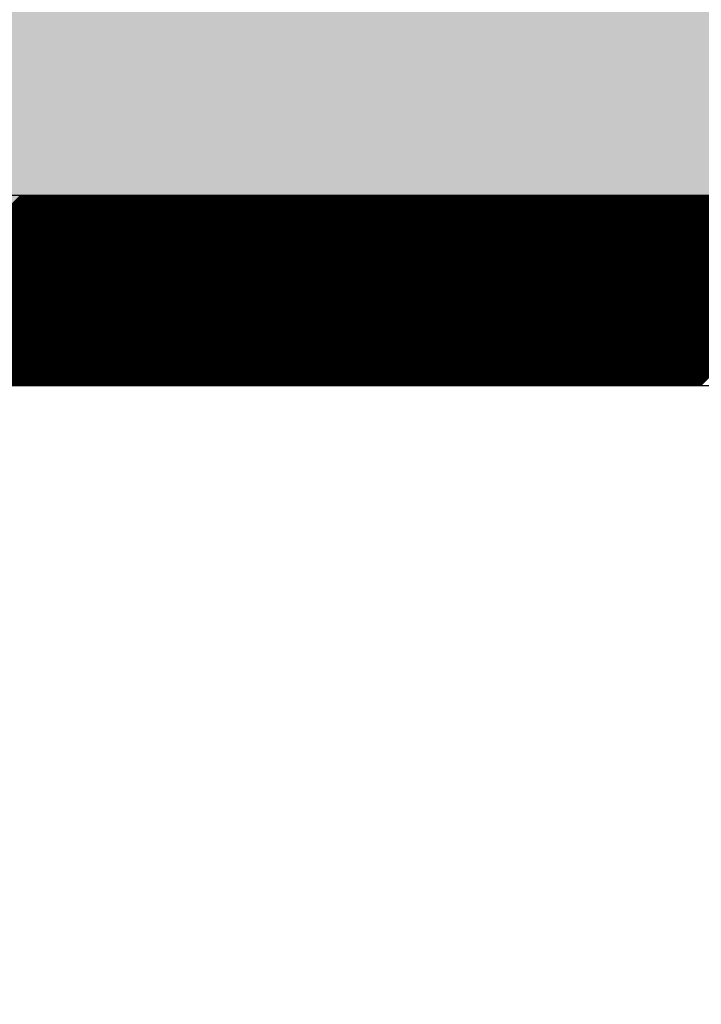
# Model space of a CAD drawing. Extents: x 3940905 to 4145695, y 925352 to 1109797.
# Tile 472 of 656: x 4007390 to 4007480, y 1099017 to 1099146. Entities that reach past the tile are written whole.
import ezdxf

# ---------------------------------------------------------------- set-up
doc = ezdxf.new("R2010")
doc.units = 0
doc.header["$LTSCALE"] = 750
doc.header["$MEASUREMENT"] = 0
doc.layers.get('0').update_dxf_attribs({"linetype": 'CONTINUOUS', "lineweight": 0})
doc.layers.add('CKD Equipments', color=252, linetype='CONTINUOUS', lineweight=0)
doc.layers.add('COLUMN', color=1, linetype='CONTINUOUS', lineweight=9)

# ---------------------------------------------------------------- blocks, each defined once
blk = doc.blocks.new('COLUMN')
at = {"layer": 'COLUMN'}
h = blk.add_hatch(color=1, dxfattribs=at)
h.dxf.hatch_style = 1
h.paths.add_polyline_path([(2683498.96, 965771.06), (2684447.96, 965771.06), (2684447.96, 965331.06), (2683498.96, 965331.06)])
h.paths.add_polyline_path([(2684237.96, 970191.06), (2683498.96, 970191.06), (2683498.96, 969191.06), (2684237.96, 969191.06)])
h.paths.add_polyline_path([(2687442.96, 969266.06), (2687037.96, 969266.06), (2687037.96, 970031.06), (2687442.96, 970031.06)])
h.paths.add_polyline_path([(2687107.96, 972041.45), (2687643.96, 972041.45), (2687643.96, 971756.06), (2687107.96, 971756.06)])
h.paths.add_polyline_path([(2683498.96, 973491.06), (2684407.96, 973491.06), (2684407.96, 973041.06), (2683498.96, 973041.06)])
h.paths.add_polyline_path([(2683648.96, 975761.06), (2683977.96, 975761.06), (2683977.96, 975211.06), (2683648.96, 975211.06)])
h.paths.add_polyline_path([(2686977.96, 975811.06), (2687727.96, 975811.06), (2687727.96, 975476.06), (2686977.96, 975476.06)])
h.paths.add_polyline_path([(2689868.96, 975851.06), (2689027.96, 975851.06), (2689027.96, 975556.06), (2689868.96, 975556.06)])
h.paths.add_polyline_path([(2686977.96, 973346.06), (2687643.96, 973346.06), (2687643.96, 973116.06), (2686977.96, 973116.06)])
h.paths.add_polyline_path([(2683823.96, 977646.06), (2684028.96, 977646.06), (2684028.96, 977211.06), (2683823.96, 977211.06)])
h.paths.add_polyline_path([(2683823.96, 979911.06), (2684103.96, 979911.06), (2684103.96, 980241.06), (2683823.96, 980241.06)])
h.paths.add_polyline_path([(2687803.96, 979891.06), (2688003.96, 979891.06), (2688003.96, 980241.06), (2687803.96, 980241.06)])
h.paths.add_polyline_path([(2691583.96, 979836.06), (2692013.96, 979836.06), (2692013.96, 980241.06), (2691583.96, 980241.06)])
h.paths.add_polyline_path([(2691695.96, 977346.06), (2692013.96, 977346.06), (2692013.96, 976786.06), (2691695.96, 976786.06)])
h.paths.add_polyline_path([(2687442.96, 965841.06), (2686812.96, 965841.06), (2686812.96, 965401.06), (2687442.96, 965401.06)])
h.paths.add_polyline_path([(2687467.96, 963421.06), (2686702.96, 963421.06), (2686702.96, 962976.06), (2687467.96, 962976.06)])
h.paths.add_polyline_path([(2684167.96, 963191.06), (2683398.96, 963191.06), (2683398.96, 962446.06), (2684167.96, 962446.06)])
h.paths.add_polyline_path([(2684447.96, 958916.06), (2683398.96, 958916.06), (2683398.96, 959356.06), (2684447.96, 959356.06)])
h.paths.add_polyline_path([(2684447.96, 957356.06), (2683413.96, 957356.06), (2683413.96, 956916.06), (2684447.96, 956916.06)])
h.paths.add_polyline_path([(2687457.96, 957436.06), (2686707.96, 957436.06), (2686707.96, 956996.06), (2687457.96, 956996.06)])
h.paths.add_polyline_path([(2687452.96, 959516.06), (2686692.96, 959516.06), (2686692.96, 959086.06), (2687452.96, 959086.06)])
h.paths.add_polyline_path([(2683413.96, 953326.06), (2684312.96, 953326.06), (2684312.96, 953776.06), (2683413.96, 953776.06)])
h.paths.add_polyline_path([(2683293.96, 952396.06), (2683767.96, 952396.06), (2683767.96, 951976.06), (2683293.96, 951976.06)])
h.paths.add_polyline_path([(2682463.96, 977841.06), (2681833.96, 977841.06), (2681833.96, 977051.06), (2682463.96, 977051.06)])
at = {"color": 2}
blk.add_lwpolyline([(2682463.96, 977841.06), (2681833.96, 977841.06), (2681833.96, 977051.06), (2682463.96, 977051.06)], close=True, dxfattribs=at)
at = {"layer": 'COLUMN', "color": 1}
blk.add_lwpolyline([(2682463.96, 977841.06), (2681833.96, 977841.06), (2681833.96, 977051.06), (2682463.96, 977051.06)], close=True, dxfattribs=at)

msp = doc.modelspace()

# ---------------------------------------------------------------- linework, layer by layer
at = {"layer": 'CKD Equipments', "lineweight": -2, "ltscale": 0.2}
for p, q in [((4007876.17, 1099123.33), (4007211.17, 1099123.33)), ((4007876.17, 1099123.33), (4007211.17, 1099123.33)), ((4007851.17, 1099098.33), (4007236.17, 1099098.33))]:
    msp.add_line(p, q, dxfattribs=at)
at = {"layer": 'CKD Equipments', "color": 43, "linetype": 'Continuous', "lineweight": -2, "ltscale": 0.2}
for p, q in [((4007365.27, 1099098.33), (4007390.27, 1099123.33)), ((4007365.45, 1099098.33), (4007390.45, 1099123.33)), ((4007365.62, 1099098.33), (4007390.62, 1099123.33)), ((4007365.8, 1099098.33), (4007390.8, 1099123.33)), ((4007365.98, 1099098.33), (4007390.98, 1099123.33)), ((4007366.15, 1099098.33), (4007391.15, 1099123.33)), ((4007366.33, 1099098.33), (4007391.33, 1099123.33)), ((4007366.51, 1099098.33), (4007391.51, 1099123.33)), ((4007366.68, 1099098.33), (4007391.68, 1099123.33)), ((4007366.86, 1099098.33), (4007391.86, 1099123.33)), ((4007367.04, 1099098.33), (4007392.04, 1099123.33)), ((4007367.22, 1099098.33), (4007392.22, 1099123.33)), ((4007367.39, 1099098.33), (4007392.39, 1099123.33)), ((4007367.57, 1099098.33), (4007392.57, 1099123.33)), ((4007367.75, 1099098.33), (4007392.75, 1099123.33)), ((4007367.92, 1099098.33), (4007392.92, 1099123.33)), ((4007368.1, 1099098.33), (4007393.1, 1099123.33)), ((4007368.28, 1099098.33), (4007393.28, 1099123.33)), ((4007368.45, 1099098.33), (4007393.45, 1099123.33)), ((4007368.63, 1099098.33), (4007393.63, 1099123.33)), ((4007368.81, 1099098.33), (4007393.81, 1099123.33)), ((4007368.98, 1099098.33), (4007393.98, 1099123.33)), ((4007369.16, 1099098.33), (4007394.16, 1099123.33)), ((4007369.34, 1099098.33), (4007394.34, 1099123.33)), ((4007369.51, 1099098.33), (4007394.51, 1099123.33)), ((4007369.69, 1099098.33), (4007394.69, 1099123.33)), ((4007369.87, 1099098.33), (4007394.87, 1099123.33)), ((4007370.04, 1099098.33), (4007395.04, 1099123.33)), ((4007370.22, 1099098.33), (4007395.22, 1099123.33)), ((4007370.4, 1099098.33), (4007395.4, 1099123.33)), ((4007370.57, 1099098.33), (4007395.57, 1099123.33)), ((4007370.75, 1099098.33), (4007395.75, 1099123.33)), ((4007370.93, 1099098.33), (4007395.93, 1099123.33)), ((4007371.1, 1099098.33), (4007396.1, 1099123.33)), ((4007371.28, 1099098.33), (4007396.28, 1099123.33)), ((4007371.46, 1099098.33), (4007396.46, 1099123.33)), ((4007371.63, 1099098.33), (4007396.63, 1099123.33)), ((4007371.81, 1099098.33), (4007396.81, 1099123.33)), ((4007371.99, 1099098.33), (4007396.99, 1099123.33)), ((4007372.16, 1099098.33), (4007397.16, 1099123.33)), ((4007372.34, 1099098.33), (4007397.34, 1099123.33)), ((4007372.52, 1099098.33), (4007397.52, 1099123.33)), ((4007372.7, 1099098.33), (4007397.7, 1099123.33)), ((4007372.87, 1099098.33), (4007397.87, 1099123.33)), ((4007373.05, 1099098.33), (4007398.05, 1099123.33)), ((4007373.23, 1099098.33), (4007398.23, 1099123.33)), ((4007373.4, 1099098.33), (4007398.4, 1099123.33)), ((4007373.58, 1099098.33), (4007398.58, 1099123.33)), ((4007373.76, 1099098.33), (4007398.76, 1099123.33)), ((4007373.93, 1099098.33), (4007398.93, 1099123.33)), ((4007374.11, 1099098.33), (4007399.11, 1099123.33)), ((4007374.29, 1099098.33), (4007399.29, 1099123.33)), ((4007374.46, 1099098.33), (4007399.46, 1099123.33)), ((4007374.64, 1099098.33), (4007399.64, 1099123.33)), ((4007374.82, 1099098.33), (4007399.82, 1099123.33)), ((4007374.99, 1099098.33), (4007399.99, 1099123.33)), ((4007375.17, 1099098.33), (4007400.17, 1099123.33)), ((4007375.35, 1099098.33), (4007400.35, 1099123.33)), ((4007375.52, 1099098.33), (4007400.52, 1099123.33)), ((4007375.7, 1099098.33), (4007400.7, 1099123.33)), ((4007375.88, 1099098.33), (4007400.88, 1099123.33)), ((4007376.05, 1099098.33), (4007401.05, 1099123.33)), ((4007376.23, 1099098.33), (4007401.23, 1099123.33)), ((4007376.41, 1099098.33), (4007401.41, 1099123.33)), ((4007376.58, 1099098.33), (4007401.58, 1099123.33)), ((4007376.76, 1099098.33), (4007401.76, 1099123.33)), ((4007376.94, 1099098.33), (4007401.94, 1099123.33)), ((4007377.11, 1099098.33), (4007402.11, 1099123.33)), ((4007377.29, 1099098.33), (4007402.29, 1099123.33)), ((4007377.47, 1099098.33), (4007402.47, 1099123.33)), ((4007377.65, 1099098.33), (4007402.65, 1099123.33)), ((4007377.82, 1099098.33), (4007402.82, 1099123.33)), ((4007378, 1099098.33), (4007403, 1099123.33)), ((4007378.18, 1099098.33), (4007403.18, 1099123.33)), ((4007378.35, 1099098.33), (4007403.35, 1099123.33)), ((4007378.53, 1099098.33), (4007403.53, 1099123.33)), ((4007378.71, 1099098.33), (4007403.71, 1099123.33)), ((4007378.88, 1099098.33), (4007403.88, 1099123.33)), ((4007379.06, 1099098.33), (4007404.06, 1099123.33)), ((4007379.24, 1099098.33), (4007404.24, 1099123.33)), ((4007379.41, 1099098.33), (4007404.41, 1099123.33)), ((4007379.59, 1099098.33), (4007404.59, 1099123.33)), ((4007379.77, 1099098.33), (4007404.77, 1099123.33)), ((4007379.94, 1099098.33), (4007404.94, 1099123.33)), ((4007380.12, 1099098.33), (4007405.12, 1099123.33)), ((4007380.3, 1099098.33), (4007405.3, 1099123.33)), ((4007380.47, 1099098.33), (4007405.47, 1099123.33)), ((4007380.65, 1099098.33), (4007405.65, 1099123.33)), ((4007380.83, 1099098.33), (4007405.83, 1099123.33)), ((4007381, 1099098.33), (4007406, 1099123.33)), ((4007381.18, 1099098.33), (4007406.18, 1099123.33)), ((4007381.36, 1099098.33), (4007406.36, 1099123.33)), ((4007381.53, 1099098.33), (4007406.53, 1099123.33)), ((4007381.71, 1099098.33), (4007406.71, 1099123.33)), ((4007381.89, 1099098.33), (4007406.89, 1099123.33)), ((4007382.06, 1099098.33), (4007407.06, 1099123.33)), ((4007382.24, 1099098.33), (4007407.24, 1099123.33)), ((4007382.42, 1099098.33), (4007407.42, 1099123.33)), ((4007382.59, 1099098.33), (4007407.59, 1099123.33)), ((4007382.77, 1099098.33), (4007407.77, 1099123.33)), ((4007382.95, 1099098.33), (4007407.95, 1099123.33)), ((4007383.13, 1099098.33), (4007408.13, 1099123.33)), ((4007383.3, 1099098.33), (4007408.3, 1099123.33)), ((4007383.48, 1099098.33), (4007408.48, 1099123.33)), ((4007383.66, 1099098.33), (4007408.66, 1099123.33)), ((4007383.83, 1099098.33), (4007408.83, 1099123.33)), ((4007384.01, 1099098.33), (4007409.01, 1099123.33)), ((4007384.19, 1099098.33), (4007409.19, 1099123.33)), ((4007384.36, 1099098.33), (4007409.36, 1099123.33)), ((4007384.54, 1099098.33), (4007409.54, 1099123.33)), ((4007384.72, 1099098.33), (4007409.72, 1099123.33)), ((4007384.89, 1099098.33), (4007409.89, 1099123.33)), ((4007385.07, 1099098.33), (4007410.07, 1099123.33)), ((4007385.25, 1099098.33), (4007410.25, 1099123.33)), ((4007385.42, 1099098.33), (4007410.42, 1099123.33)), ((4007385.6, 1099098.33), (4007410.6, 1099123.33)), ((4007385.78, 1099098.33), (4007410.78, 1099123.33)), ((4007385.95, 1099098.33), (4007410.95, 1099123.33)), ((4007386.13, 1099098.33), (4007411.13, 1099123.33)), ((4007386.31, 1099098.33), (4007411.31, 1099123.33)), ((4007386.48, 1099098.33), (4007411.48, 1099123.33)), ((4007386.66, 1099098.33), (4007411.66, 1099123.33)), ((4007386.84, 1099098.33), (4007411.84, 1099123.33)), ((4007387.01, 1099098.33), (4007412.01, 1099123.33)), ((4007387.19, 1099098.33), (4007412.19, 1099123.33)), ((4007387.37, 1099098.33), (4007412.37, 1099123.33)), ((4007387.54, 1099098.33), (4007412.54, 1099123.33)), ((4007387.72, 1099098.33), (4007412.72, 1099123.33)), ((4007387.9, 1099098.33), (4007412.9, 1099123.33)), ((4007388.07, 1099098.33), (4007413.07, 1099123.33)), ((4007388.25, 1099098.33), (4007413.25, 1099123.33)), ((4007388.43, 1099098.33), (4007413.43, 1099123.33)), ((4007388.61, 1099098.33), (4007413.61, 1099123.33)), ((4007388.78, 1099098.33), (4007413.78, 1099123.33)), ((4007388.96, 1099098.33), (4007413.96, 1099123.33)), ((4007389.14, 1099098.33), (4007414.14, 1099123.33)), ((4007389.31, 1099098.33), (4007414.31, 1099123.33)), ((4007389.49, 1099098.33), (4007414.49, 1099123.33)), ((4007389.67, 1099098.33), (4007414.67, 1099123.33)), ((4007389.84, 1099098.33), (4007414.84, 1099123.33)), ((4007390.02, 1099098.33), (4007415.02, 1099123.33)), ((4007390.2, 1099098.33), (4007415.2, 1099123.33)), ((4007390.37, 1099098.33), (4007415.37, 1099123.33)), ((4007390.55, 1099098.33), (4007415.55, 1099123.33)), ((4007390.73, 1099098.33), (4007415.73, 1099123.33)), ((4007390.9, 1099098.33), (4007415.9, 1099123.33)), ((4007391.08, 1099098.33), (4007416.08, 1099123.33)), ((4007391.26, 1099098.33), (4007416.26, 1099123.33)), ((4007391.43, 1099098.33), (4007416.43, 1099123.33)), ((4007391.61, 1099098.33), (4007416.61, 1099123.33)), ((4007391.79, 1099098.33), (4007416.79, 1099123.33)), ((4007391.96, 1099098.33), (4007416.96, 1099123.33)), ((4007392.14, 1099098.33), (4007417.14, 1099123.33)), ((4007392.32, 1099098.33), (4007417.32, 1099123.33)), ((4007392.49, 1099098.33), (4007417.49, 1099123.33)), ((4007392.67, 1099098.33), (4007417.67, 1099123.33)), ((4007392.85, 1099098.33), (4007417.85, 1099123.33)), ((4007393.02, 1099098.33), (4007418.02, 1099123.33)), ((4007393.2, 1099098.33), (4007418.2, 1099123.33)), ((4007393.38, 1099098.33), (4007418.38, 1099123.33)), ((4007393.55, 1099098.33), (4007418.55, 1099123.33)), ((4007393.73, 1099098.33), (4007418.73, 1099123.33)), ((4007393.91, 1099098.33), (4007418.91, 1099123.33)), ((4007394.09, 1099098.33), (4007419.09, 1099123.33)), ((4007394.26, 1099098.33), (4007419.26, 1099123.33)), ((4007394.44, 1099098.33), (4007419.44, 1099123.33)), ((4007394.62, 1099098.33), (4007419.62, 1099123.33)), ((4007394.79, 1099098.33), (4007419.79, 1099123.33)), ((4007394.97, 1099098.33), (4007419.97, 1099123.33)), ((4007395.15, 1099098.33), (4007420.15, 1099123.33)), ((4007395.32, 1099098.33), (4007420.32, 1099123.33)), ((4007395.5, 1099098.33), (4007420.5, 1099123.33)), ((4007395.68, 1099098.33), (4007420.68, 1099123.33)), ((4007395.85, 1099098.33), (4007420.85, 1099123.33)), ((4007396.03, 1099098.33), (4007421.03, 1099123.33)), ((4007396.21, 1099098.33), (4007421.21, 1099123.33)), ((4007396.38, 1099098.33), (4007421.38, 1099123.33)), ((4007396.56, 1099098.33), (4007421.56, 1099123.33)), ((4007396.74, 1099098.33), (4007421.74, 1099123.33)), ((4007396.91, 1099098.33), (4007421.91, 1099123.33)), ((4007397.09, 1099098.33), (4007422.09, 1099123.33)), ((4007397.27, 1099098.33), (4007422.27, 1099123.33)), ((4007397.44, 1099098.33), (4007422.44, 1099123.33)), ((4007397.62, 1099098.33), (4007422.62, 1099123.33)), ((4007397.8, 1099098.33), (4007422.8, 1099123.33)), ((4007397.97, 1099098.33), (4007422.97, 1099123.33)), ((4007398.15, 1099098.33), (4007423.15, 1099123.33)), ((4007398.33, 1099098.33), (4007423.33, 1099123.33)), ((4007398.5, 1099098.33), (4007423.5, 1099123.33)), ((4007398.68, 1099098.33), (4007423.68, 1099123.33)), ((4007398.86, 1099098.33), (4007423.86, 1099123.33)), ((4007399.04, 1099098.33), (4007424.04, 1099123.33)), ((4007399.21, 1099098.33), (4007424.21, 1099123.33)), ((4007399.39, 1099098.33), (4007424.39, 1099123.33)), ((4007399.57, 1099098.33), (4007424.57, 1099123.33)), ((4007399.74, 1099098.33), (4007424.74, 1099123.33)), ((4007399.92, 1099098.33), (4007424.92, 1099123.33)), ((4007400.1, 1099098.33), (4007425.1, 1099123.33)), ((4007400.27, 1099098.33), (4007425.27, 1099123.33)), ((4007400.45, 1099098.33), (4007425.45, 1099123.33)), ((4007400.63, 1099098.33), (4007425.63, 1099123.33)), ((4007400.8, 1099098.33), (4007425.8, 1099123.33)), ((4007400.98, 1099098.33), (4007425.98, 1099123.33)), ((4007401.16, 1099098.33), (4007426.16, 1099123.33)), ((4007401.33, 1099098.33), (4007426.33, 1099123.33)), ((4007401.51, 1099098.33), (4007426.51, 1099123.33)), ((4007401.69, 1099098.33), (4007426.69, 1099123.33)), ((4007401.86, 1099098.33), (4007426.86, 1099123.33)), ((4007402.04, 1099098.33), (4007427.04, 1099123.33)), ((4007402.22, 1099098.33), (4007427.22, 1099123.33)), ((4007402.39, 1099098.33), (4007427.39, 1099123.33)), ((4007402.57, 1099098.33), (4007427.57, 1099123.33)), ((4007402.75, 1099098.33), (4007427.75, 1099123.33)), ((4007402.92, 1099098.33), (4007427.92, 1099123.33)), ((4007403.1, 1099098.33), (4007428.1, 1099123.33)), ((4007403.28, 1099098.33), (4007428.28, 1099123.33)), ((4007403.45, 1099098.33), (4007428.45, 1099123.33)), ((4007403.63, 1099098.33), (4007428.63, 1099123.33)), ((4007403.81, 1099098.33), (4007428.81, 1099123.33)), ((4007403.98, 1099098.33), (4007428.98, 1099123.33)), ((4007404.16, 1099098.33), (4007429.16, 1099123.33)), ((4007404.34, 1099098.33), (4007429.34, 1099123.33)), ((4007404.52, 1099098.33), (4007429.52, 1099123.33)), ((4007404.69, 1099098.33), (4007429.69, 1099123.33)), ((4007404.87, 1099098.33), (4007429.87, 1099123.33)), ((4007405.05, 1099098.33), (4007430.05, 1099123.33)), ((4007405.22, 1099098.33), (4007430.22, 1099123.33)), ((4007405.4, 1099098.33), (4007430.4, 1099123.33)), ((4007405.58, 1099098.33), (4007430.58, 1099123.33)), ((4007405.75, 1099098.33), (4007430.75, 1099123.33)), ((4007405.93, 1099098.33), (4007430.93, 1099123.33)), ((4007406.11, 1099098.33), (4007431.11, 1099123.33)), ((4007406.28, 1099098.33), (4007431.28, 1099123.33)), ((4007406.46, 1099098.33), (4007431.46, 1099123.33)), ((4007406.64, 1099098.33), (4007431.64, 1099123.33)), ((4007406.81, 1099098.33), (4007431.81, 1099123.33)), ((4007406.99, 1099098.33), (4007431.99, 1099123.33)), ((4007407.17, 1099098.33), (4007432.17, 1099123.33)), ((4007407.34, 1099098.33), (4007432.34, 1099123.33)), ((4007407.52, 1099098.33), (4007432.52, 1099123.33)), ((4007407.7, 1099098.33), (4007432.7, 1099123.33)), ((4007407.87, 1099098.33), (4007432.87, 1099123.33)), ((4007408.05, 1099098.33), (4007433.05, 1099123.33)), ((4007408.23, 1099098.33), (4007433.23, 1099123.33)), ((4007408.4, 1099098.33), (4007433.4, 1099123.33)), ((4007408.58, 1099098.33), (4007433.58, 1099123.33)), ((4007408.76, 1099098.33), (4007433.76, 1099123.33)), ((4007408.93, 1099098.33), (4007433.93, 1099123.33)), ((4007409.11, 1099098.33), (4007434.11, 1099123.33)), ((4007409.29, 1099098.33), (4007434.29, 1099123.33)), ((4007409.46, 1099098.33), (4007434.46, 1099123.33)), ((4007409.64, 1099098.33), (4007434.64, 1099123.33)), ((4007409.82, 1099098.33), (4007434.82, 1099123.33)), ((4007410, 1099098.33), (4007435, 1099123.33)), ((4007410.17, 1099098.33), (4007435.17, 1099123.33)), ((4007410.35, 1099098.33), (4007435.35, 1099123.33)), ((4007410.53, 1099098.33), (4007435.53, 1099123.33)), ((4007410.7, 1099098.33), (4007435.7, 1099123.33)), ((4007410.88, 1099098.33), (4007435.88, 1099123.33)), ((4007411.06, 1099098.33), (4007436.06, 1099123.33)), ((4007411.23, 1099098.33), (4007436.23, 1099123.33)), ((4007411.41, 1099098.33), (4007436.41, 1099123.33)), ((4007411.59, 1099098.33), (4007436.59, 1099123.33)), ((4007411.76, 1099098.33), (4007436.76, 1099123.33)), ((4007411.94, 1099098.33), (4007436.94, 1099123.33)), ((4007412.12, 1099098.33), (4007437.12, 1099123.33)), ((4007412.29, 1099098.33), (4007437.29, 1099123.33)), ((4007412.47, 1099098.33), (4007437.47, 1099123.33)), ((4007412.65, 1099098.33), (4007437.65, 1099123.33)), ((4007412.82, 1099098.33), (4007437.82, 1099123.33)), ((4007413, 1099098.33), (4007438, 1099123.33)), ((4007413.18, 1099098.33), (4007438.18, 1099123.33)), ((4007413.35, 1099098.33), (4007438.35, 1099123.33)), ((4007413.53, 1099098.33), (4007438.53, 1099123.33)), ((4007413.71, 1099098.33), (4007438.71, 1099123.33)), ((4007413.88, 1099098.33), (4007438.88, 1099123.33)), ((4007414.06, 1099098.33), (4007439.06, 1099123.33)), ((4007414.24, 1099098.33), (4007439.24, 1099123.33)), ((4007414.41, 1099098.33), (4007439.41, 1099123.33)), ((4007414.59, 1099098.33), (4007439.59, 1099123.33)), ((4007414.77, 1099098.33), (4007439.77, 1099123.33)), ((4007414.94, 1099098.33), (4007439.94, 1099123.33)), ((4007415.12, 1099098.33), (4007440.12, 1099123.33)), ((4007415.3, 1099098.33), (4007440.3, 1099123.33)), ((4007415.48, 1099098.33), (4007440.48, 1099123.33)), ((4007415.65, 1099098.33), (4007440.65, 1099123.33)), ((4007415.83, 1099098.33), (4007440.83, 1099123.33)), ((4007416.01, 1099098.33), (4007441.01, 1099123.33)), ((4007416.18, 1099098.33), (4007441.18, 1099123.33)), ((4007416.36, 1099098.33), (4007441.36, 1099123.33)), ((4007416.54, 1099098.33), (4007441.54, 1099123.33)), ((4007416.71, 1099098.33), (4007441.71, 1099123.33)), ((4007416.89, 1099098.33), (4007441.89, 1099123.33)), ((4007417.07, 1099098.33), (4007442.07, 1099123.33)), ((4007417.24, 1099098.33), (4007442.24, 1099123.33)), ((4007417.42, 1099098.33), (4007442.42, 1099123.33)), ((4007417.6, 1099098.33), (4007442.6, 1099123.33)), ((4007417.77, 1099098.33), (4007442.77, 1099123.33)), ((4007417.95, 1099098.33), (4007442.95, 1099123.33)), ((4007418.13, 1099098.33), (4007443.13, 1099123.33)), ((4007418.3, 1099098.33), (4007443.3, 1099123.33)), ((4007418.48, 1099098.33), (4007443.48, 1099123.33)), ((4007418.66, 1099098.33), (4007443.66, 1099123.33)), ((4007418.83, 1099098.33), (4007443.83, 1099123.33)), ((4007419.01, 1099098.33), (4007444.01, 1099123.33)), ((4007419.19, 1099098.33), (4007444.19, 1099123.33)), ((4007419.36, 1099098.33), (4007444.36, 1099123.33)), ((4007419.54, 1099098.33), (4007444.54, 1099123.33)), ((4007419.72, 1099098.33), (4007444.72, 1099123.33)), ((4007419.89, 1099098.33), (4007444.89, 1099123.33)), ((4007420.07, 1099098.33), (4007445.07, 1099123.33)), ((4007420.25, 1099098.33), (4007445.25, 1099123.33)), ((4007420.42, 1099098.33), (4007445.42, 1099123.33)), ((4007420.6, 1099098.33), (4007445.6, 1099123.33)), ((4007420.78, 1099098.33), (4007445.78, 1099123.33)), ((4007420.96, 1099098.33), (4007445.96, 1099123.33)), ((4007421.13, 1099098.33), (4007446.13, 1099123.33)), ((4007421.31, 1099098.33), (4007446.31, 1099123.33)), ((4007421.49, 1099098.33), (4007446.49, 1099123.33)), ((4007421.66, 1099098.33), (4007446.66, 1099123.33)), ((4007421.84, 1099098.33), (4007446.84, 1099123.33)), ((4007422.02, 1099098.33), (4007447.02, 1099123.33)), ((4007422.19, 1099098.33), (4007447.19, 1099123.33)), ((4007422.37, 1099098.33), (4007447.37, 1099123.33)), ((4007422.55, 1099098.33), (4007447.55, 1099123.33)), ((4007422.72, 1099098.33), (4007447.72, 1099123.33)), ((4007422.9, 1099098.33), (4007447.9, 1099123.33)), ((4007423.08, 1099098.33), (4007448.08, 1099123.33)), ((4007423.25, 1099098.33), (4007448.25, 1099123.33)), ((4007423.43, 1099098.33), (4007448.43, 1099123.33)), ((4007423.61, 1099098.33), (4007448.61, 1099123.33)), ((4007423.78, 1099098.33), (4007448.78, 1099123.33)), ((4007423.96, 1099098.33), (4007448.96, 1099123.33)), ((4007424.14, 1099098.33), (4007449.14, 1099123.33)), ((4007424.31, 1099098.33), (4007449.31, 1099123.33)), ((4007424.49, 1099098.33), (4007449.49, 1099123.33)), ((4007424.67, 1099098.33), (4007449.67, 1099123.33)), ((4007424.84, 1099098.33), (4007449.84, 1099123.33)), ((4007425.02, 1099098.33), (4007450.02, 1099123.33)), ((4007425.2, 1099098.33), (4007450.2, 1099123.33)), ((4007425.37, 1099098.33), (4007450.37, 1099123.33)), ((4007425.55, 1099098.33), (4007450.55, 1099123.33)), ((4007425.73, 1099098.33), (4007450.73, 1099123.33)), ((4007425.91, 1099098.33), (4007450.91, 1099123.33)), ((4007426.08, 1099098.33), (4007451.08, 1099123.33)), ((4007426.26, 1099098.33), (4007451.26, 1099123.33)), ((4007426.44, 1099098.33), (4007451.44, 1099123.33)), ((4007426.61, 1099098.33), (4007451.61, 1099123.33)), ((4007426.79, 1099098.33), (4007451.79, 1099123.33)), ((4007426.97, 1099098.33), (4007451.97, 1099123.33)), ((4007427.14, 1099098.33), (4007452.14, 1099123.33)), ((4007427.32, 1099098.33), (4007452.32, 1099123.33)), ((4007427.5, 1099098.33), (4007452.5, 1099123.33)), ((4007427.67, 1099098.33), (4007452.67, 1099123.33)), ((4007427.85, 1099098.33), (4007452.85, 1099123.33)), ((4007428.03, 1099098.33), (4007453.03, 1099123.33)), ((4007428.2, 1099098.33), (4007453.2, 1099123.33)), ((4007428.38, 1099098.33), (4007453.38, 1099123.33)), ((4007428.56, 1099098.33), (4007453.56, 1099123.33)), ((4007428.73, 1099098.33), (4007453.73, 1099123.33)), ((4007428.91, 1099098.33), (4007453.91, 1099123.33)), ((4007429.09, 1099098.33), (4007454.09, 1099123.33)), ((4007429.26, 1099098.33), (4007454.26, 1099123.33)), ((4007429.44, 1099098.33), (4007454.44, 1099123.33)), ((4007429.62, 1099098.33), (4007454.62, 1099123.33)), ((4007429.79, 1099098.33), (4007454.79, 1099123.33)), ((4007429.97, 1099098.33), (4007454.97, 1099123.33)), ((4007430.15, 1099098.33), (4007455.15, 1099123.33)), ((4007430.32, 1099098.33), (4007455.32, 1099123.33)), ((4007430.5, 1099098.33), (4007455.5, 1099123.33)), ((4007430.68, 1099098.33), (4007455.68, 1099123.33)), ((4007430.85, 1099098.33), (4007455.85, 1099123.33)), ((4007431.03, 1099098.33), (4007456.03, 1099123.33)), ((4007431.21, 1099098.33), (4007456.21, 1099123.33)), ((4007431.39, 1099098.33), (4007456.39, 1099123.33)), ((4007431.56, 1099098.33), (4007456.56, 1099123.33)), ((4007431.74, 1099098.33), (4007456.74, 1099123.33)), ((4007431.92, 1099098.33), (4007456.92, 1099123.33)), ((4007432.09, 1099098.33), (4007457.09, 1099123.33)), ((4007432.27, 1099098.33), (4007457.27, 1099123.33)), ((4007432.45, 1099098.33), (4007457.45, 1099123.33)), ((4007432.62, 1099098.33), (4007457.62, 1099123.33)), ((4007432.8, 1099098.33), (4007457.8, 1099123.33)), ((4007432.98, 1099098.33), (4007457.98, 1099123.33)), ((4007433.15, 1099098.33), (4007458.15, 1099123.33)), ((4007433.33, 1099098.33), (4007458.33, 1099123.33)), ((4007433.51, 1099098.33), (4007458.51, 1099123.33)), ((4007433.68, 1099098.33), (4007458.68, 1099123.33)), ((4007433.86, 1099098.33), (4007458.86, 1099123.33)), ((4007434.04, 1099098.33), (4007459.04, 1099123.33)), ((4007434.21, 1099098.33), (4007459.21, 1099123.33)), ((4007434.39, 1099098.33), (4007459.39, 1099123.33)), ((4007434.57, 1099098.33), (4007459.57, 1099123.33)), ((4007434.74, 1099098.33), (4007459.74, 1099123.33)), ((4007434.92, 1099098.33), (4007459.92, 1099123.33)), ((4007435.1, 1099098.33), (4007460.1, 1099123.33)), ((4007435.27, 1099098.33), (4007460.27, 1099123.33)), ((4007435.45, 1099098.33), (4007460.45, 1099123.33)), ((4007435.63, 1099098.33), (4007460.63, 1099123.33)), ((4007435.8, 1099098.33), (4007460.8, 1099123.33)), ((4007435.98, 1099098.33), (4007460.98, 1099123.33)), ((4007436.16, 1099098.33), (4007461.16, 1099123.33)), ((4007436.33, 1099098.33), (4007461.33, 1099123.33)), ((4007436.51, 1099098.33), (4007461.51, 1099123.33)), ((4007436.69, 1099098.33), (4007461.69, 1099123.33)), ((4007436.87, 1099098.33), (4007461.87, 1099123.33)), ((4007437.04, 1099098.33), (4007462.04, 1099123.33)), ((4007437.22, 1099098.33), (4007462.22, 1099123.33)), ((4007437.4, 1099098.33), (4007462.4, 1099123.33)), ((4007437.57, 1099098.33), (4007462.57, 1099123.33)), ((4007437.75, 1099098.33), (4007462.75, 1099123.33)), ((4007437.93, 1099098.33), (4007462.93, 1099123.33)), ((4007438.1, 1099098.33), (4007463.1, 1099123.33)), ((4007438.28, 1099098.33), (4007463.28, 1099123.33)), ((4007438.46, 1099098.33), (4007463.46, 1099123.33)), ((4007438.63, 1099098.33), (4007463.63, 1099123.33)), ((4007438.81, 1099098.33), (4007463.81, 1099123.33)), ((4007438.99, 1099098.33), (4007463.99, 1099123.33)), ((4007439.16, 1099098.33), (4007464.16, 1099123.33)), ((4007439.34, 1099098.33), (4007464.34, 1099123.33)), ((4007439.52, 1099098.33), (4007464.52, 1099123.33)), ((4007439.69, 1099098.33), (4007464.69, 1099123.33)), ((4007439.87, 1099098.33), (4007464.87, 1099123.33)), ((4007440.05, 1099098.33), (4007465.05, 1099123.33)), ((4007440.22, 1099098.33), (4007465.22, 1099123.33)), ((4007440.4, 1099098.33), (4007465.4, 1099123.33)), ((4007440.58, 1099098.33), (4007465.58, 1099123.33)), ((4007440.75, 1099098.33), (4007465.75, 1099123.33)), ((4007440.93, 1099098.33), (4007465.93, 1099123.33)), ((4007441.11, 1099098.33), (4007466.11, 1099123.33)), ((4007441.28, 1099098.33), (4007466.28, 1099123.33)), ((4007441.46, 1099098.33), (4007466.46, 1099123.33)), ((4007441.64, 1099098.33), (4007466.64, 1099123.33)), ((4007441.81, 1099098.33), (4007466.81, 1099123.33)), ((4007441.99, 1099098.33), (4007466.99, 1099123.33)), ((4007442.17, 1099098.33), (4007467.17, 1099123.33)), ((4007442.35, 1099098.33), (4007467.35, 1099123.33)), ((4007442.52, 1099098.33), (4007467.52, 1099123.33)), ((4007442.7, 1099098.33), (4007467.7, 1099123.33)), ((4007442.88, 1099098.33), (4007467.88, 1099123.33)), ((4007443.05, 1099098.33), (4007468.05, 1099123.33)), ((4007443.23, 1099098.33), (4007468.23, 1099123.33)), ((4007443.41, 1099098.33), (4007468.41, 1099123.33)), ((4007443.58, 1099098.33), (4007468.58, 1099123.33)), ((4007443.76, 1099098.33), (4007468.76, 1099123.33)), ((4007443.94, 1099098.33), (4007468.94, 1099123.33)), ((4007444.11, 1099098.33), (4007469.11, 1099123.33)), ((4007444.29, 1099098.33), (4007469.29, 1099123.33)), ((4007444.47, 1099098.33), (4007469.47, 1099123.33)), ((4007444.64, 1099098.33), (4007469.64, 1099123.33)), ((4007444.82, 1099098.33), (4007469.82, 1099123.33)), ((4007445, 1099098.33), (4007470, 1099123.33)), ((4007445.17, 1099098.33), (4007470.17, 1099123.33)), ((4007445.35, 1099098.33), (4007470.35, 1099123.33)), ((4007445.53, 1099098.33), (4007470.53, 1099123.33)), ((4007445.7, 1099098.33), (4007470.7, 1099123.33)), ((4007445.88, 1099098.33), (4007470.88, 1099123.33)), ((4007446.06, 1099098.33), (4007471.06, 1099123.33)), ((4007446.23, 1099098.33), (4007471.23, 1099123.33)), ((4007446.41, 1099098.33), (4007471.41, 1099123.33)), ((4007446.59, 1099098.33), (4007471.59, 1099123.33)), ((4007446.76, 1099098.33), (4007471.76, 1099123.33)), ((4007446.94, 1099098.33), (4007471.94, 1099123.33)), ((4007447.12, 1099098.33), (4007472.12, 1099123.33)), ((4007447.3, 1099098.33), (4007472.3, 1099123.33)), ((4007447.47, 1099098.33), (4007472.47, 1099123.33)), ((4007447.65, 1099098.33), (4007472.65, 1099123.33)), ((4007447.83, 1099098.33), (4007472.83, 1099123.33)), ((4007448, 1099098.33), (4007473, 1099123.33)), ((4007448.18, 1099098.33), (4007473.18, 1099123.33)), ((4007448.36, 1099098.33), (4007473.36, 1099123.33)), ((4007448.53, 1099098.33), (4007473.53, 1099123.33)), ((4007448.71, 1099098.33), (4007473.71, 1099123.33)), ((4007448.89, 1099098.33), (4007473.89, 1099123.33)), ((4007449.06, 1099098.33), (4007474.06, 1099123.33)), ((4007449.24, 1099098.33), (4007474.24, 1099123.33)), ((4007449.42, 1099098.33), (4007474.42, 1099123.33)), ((4007449.59, 1099098.33), (4007474.59, 1099123.33)), ((4007449.77, 1099098.33), (4007474.77, 1099123.33)), ((4007449.95, 1099098.33), (4007474.95, 1099123.33)), ((4007450.12, 1099098.33), (4007475.12, 1099123.33)), ((4007450.3, 1099098.33), (4007475.3, 1099123.33)), ((4007450.48, 1099098.33), (4007475.48, 1099123.33)), ((4007450.65, 1099098.33), (4007475.65, 1099123.33)), ((4007450.83, 1099098.33), (4007475.83, 1099123.33)), ((4007451.01, 1099098.33), (4007476.01, 1099123.33)), ((4007451.18, 1099098.33), (4007476.18, 1099123.33)), ((4007451.36, 1099098.33), (4007476.36, 1099123.33)), ((4007451.54, 1099098.33), (4007476.54, 1099123.33)), ((4007451.71, 1099098.33), (4007476.71, 1099123.33)), ((4007451.89, 1099098.33), (4007476.89, 1099123.33)), ((4007452.07, 1099098.33), (4007477.07, 1099123.33)), ((4007452.24, 1099098.33), (4007477.24, 1099123.33)), ((4007452.42, 1099098.33), (4007477.42, 1099123.33)), ((4007452.6, 1099098.33), (4007477.6, 1099123.33)), ((4007452.78, 1099098.33), (4007477.78, 1099123.33)), ((4007452.95, 1099098.33), (4007477.95, 1099123.33)), ((4007453.13, 1099098.33), (4007478.13, 1099123.33)), ((4007453.31, 1099098.33), (4007478.31, 1099123.33)), ((4007453.48, 1099098.33), (4007478.48, 1099123.33)), ((4007453.66, 1099098.33), (4007478.66, 1099123.33)), ((4007453.84, 1099098.33), (4007478.84, 1099123.33)), ((4007454.01, 1099098.33), (4007479.01, 1099123.33)), ((4007454.19, 1099098.33), (4007479.19, 1099123.33)), ((4007454.37, 1099098.33), (4007479.37, 1099123.33)), ((4007454.54, 1099098.33), (4007479.54, 1099123.33)), ((4007454.72, 1099098.33), (4007479.72, 1099123.33)), ((4007454.9, 1099098.33), (4007479.9, 1099123.33)), ((4007455.07, 1099098.33), (4007480.07, 1099123.33)), ((4007455.25, 1099098.33), (4007480.25, 1099123.33)), ((4007455.43, 1099098.33), (4007480.43, 1099123.33)), ((4007455.6, 1099098.33), (4007480.6, 1099123.33)), ((4007455.78, 1099098.33), (4007480.78, 1099123.33)), ((4007455.96, 1099098.33), (4007480.96, 1099123.33)), ((4007456.13, 1099098.33), (4007481.13, 1099123.33)), ((4007456.31, 1099098.33), (4007481.31, 1099123.33)), ((4007456.49, 1099098.33), (4007481.49, 1099123.33)), ((4007456.66, 1099098.33), (4007481.66, 1099123.33)), ((4007456.84, 1099098.33), (4007481.84, 1099123.33)), ((4007457.02, 1099098.33), (4007482.02, 1099123.33)), ((4007457.19, 1099098.33), (4007482.19, 1099123.33)), ((4007457.37, 1099098.33), (4007482.37, 1099123.33)), ((4007457.55, 1099098.33), (4007482.55, 1099123.33)), ((4007457.72, 1099098.33), (4007482.72, 1099123.33)), ((4007457.9, 1099098.33), (4007482.9, 1099123.33)), ((4007458.08, 1099098.33), (4007483.08, 1099123.33)), ((4007458.26, 1099098.33), (4007483.26, 1099123.33)), ((4007458.43, 1099098.33), (4007483.43, 1099123.33)), ((4007458.61, 1099098.33), (4007483.61, 1099123.33)), ((4007458.79, 1099098.33), (4007483.79, 1099123.33)), ((4007458.96, 1099098.33), (4007483.96, 1099123.33)), ((4007459.14, 1099098.33), (4007484.14, 1099123.33)), ((4007459.32, 1099098.33), (4007484.32, 1099123.33)), ((4007459.49, 1099098.33), (4007484.49, 1099123.33)), ((4007459.67, 1099098.33), (4007484.67, 1099123.33)), ((4007459.85, 1099098.33), (4007484.85, 1099123.33)), ((4007460.02, 1099098.33), (4007485.02, 1099123.33)), ((4007460.2, 1099098.33), (4007485.2, 1099123.33)), ((4007460.38, 1099098.33), (4007485.38, 1099123.33)), ((4007460.55, 1099098.33), (4007485.55, 1099123.33)), ((4007460.73, 1099098.33), (4007485.73, 1099123.33)), ((4007460.91, 1099098.33), (4007485.91, 1099123.33)), ((4007461.08, 1099098.33), (4007486.08, 1099123.33)), ((4007461.26, 1099098.33), (4007486.26, 1099123.33)), ((4007461.44, 1099098.33), (4007486.44, 1099123.33)), ((4007461.61, 1099098.33), (4007486.61, 1099123.33)), ((4007461.79, 1099098.33), (4007486.79, 1099123.33)), ((4007461.97, 1099098.33), (4007486.97, 1099123.33)), ((4007462.14, 1099098.33), (4007487.14, 1099123.33)), ((4007462.32, 1099098.33), (4007487.32, 1099123.33)), ((4007462.5, 1099098.33), (4007487.5, 1099123.33)), ((4007462.67, 1099098.33), (4007487.67, 1099123.33)), ((4007462.85, 1099098.33), (4007487.85, 1099123.33)), ((4007463.03, 1099098.33), (4007488.03, 1099123.33)), ((4007463.2, 1099098.33), (4007488.2, 1099123.33)), ((4007463.38, 1099098.33), (4007488.38, 1099123.33)), ((4007463.56, 1099098.33), (4007488.56, 1099123.33)), ((4007463.74, 1099098.33), (4007488.74, 1099123.33)), ((4007463.91, 1099098.33), (4007488.91, 1099123.33)), ((4007464.09, 1099098.33), (4007489.09, 1099123.33)), ((4007464.27, 1099098.33), (4007489.27, 1099123.33)), ((4007464.44, 1099098.33), (4007489.44, 1099123.33)), ((4007464.62, 1099098.33), (4007489.62, 1099123.33)), ((4007464.8, 1099098.33), (4007489.8, 1099123.33)), ((4007464.97, 1099098.33), (4007489.97, 1099123.33)), ((4007465.15, 1099098.33), (4007490.15, 1099123.33)), ((4007465.33, 1099098.33), (4007490.33, 1099123.33)), ((4007465.5, 1099098.33), (4007490.5, 1099123.33)), ((4007465.68, 1099098.33), (4007490.68, 1099123.33)), ((4007465.86, 1099098.33), (4007490.86, 1099123.33)), ((4007466.03, 1099098.33), (4007491.03, 1099123.33)), ((4007466.21, 1099098.33), (4007491.21, 1099123.33)), ((4007466.39, 1099098.33), (4007491.39, 1099123.33)), ((4007466.56, 1099098.33), (4007491.56, 1099123.33)), ((4007466.74, 1099098.33), (4007491.74, 1099123.33)), ((4007466.92, 1099098.33), (4007491.92, 1099123.33)), ((4007467.09, 1099098.33), (4007492.09, 1099123.33)), ((4007467.27, 1099098.33), (4007492.27, 1099123.33)), ((4007467.45, 1099098.33), (4007492.45, 1099123.33)), ((4007467.62, 1099098.33), (4007492.62, 1099123.33)), ((4007467.8, 1099098.33), (4007492.8, 1099123.33)), ((4007467.98, 1099098.33), (4007492.98, 1099123.33)), ((4007468.15, 1099098.33), (4007493.15, 1099123.33)), ((4007468.33, 1099098.33), (4007493.33, 1099123.33)), ((4007468.51, 1099098.33), (4007493.51, 1099123.33)), ((4007468.69, 1099098.33), (4007493.69, 1099123.33)), ((4007468.86, 1099098.33), (4007493.86, 1099123.33)), ((4007469.04, 1099098.33), (4007494.04, 1099123.33)), ((4007469.22, 1099098.33), (4007494.22, 1099123.33)), ((4007469.39, 1099098.33), (4007494.39, 1099123.33)), ((4007469.57, 1099098.33), (4007494.57, 1099123.33)), ((4007469.75, 1099098.33), (4007494.75, 1099123.33)), ((4007469.92, 1099098.33), (4007494.92, 1099123.33)), ((4007470.1, 1099098.33), (4007495.1, 1099123.33)), ((4007470.28, 1099098.33), (4007495.28, 1099123.33)), ((4007470.45, 1099098.33), (4007495.45, 1099123.33)), ((4007470.63, 1099098.33), (4007495.63, 1099123.33)), ((4007470.81, 1099098.33), (4007495.81, 1099123.33)), ((4007470.98, 1099098.33), (4007495.98, 1099123.33)), ((4007471.16, 1099098.33), (4007496.16, 1099123.33)), ((4007471.34, 1099098.33), (4007496.34, 1099123.33)), ((4007471.51, 1099098.33), (4007496.51, 1099123.33)), ((4007471.69, 1099098.33), (4007496.69, 1099123.33)), ((4007471.87, 1099098.33), (4007496.87, 1099123.33)), ((4007472.04, 1099098.33), (4007497.04, 1099123.33)), ((4007472.22, 1099098.33), (4007497.22, 1099123.33)), ((4007472.4, 1099098.33), (4007497.4, 1099123.33)), ((4007472.57, 1099098.33), (4007497.57, 1099123.33)), ((4007472.75, 1099098.33), (4007497.75, 1099123.33)), ((4007472.93, 1099098.33), (4007497.93, 1099123.33)), ((4007473.1, 1099098.33), (4007498.1, 1099123.33)), ((4007473.28, 1099098.33), (4007498.28, 1099123.33)), ((4007473.46, 1099098.33), (4007498.46, 1099123.33)), ((4007473.63, 1099098.33), (4007498.63, 1099123.33)), ((4007473.81, 1099098.33), (4007498.81, 1099123.33)), ((4007473.99, 1099098.33), (4007498.99, 1099123.33)), ((4007474.17, 1099098.33), (4007499.17, 1099123.33)), ((4007474.34, 1099098.33), (4007499.34, 1099123.33)), ((4007474.52, 1099098.33), (4007499.52, 1099123.33)), ((4007474.7, 1099098.33), (4007499.7, 1099123.33)), ((4007474.87, 1099098.33), (4007499.87, 1099123.33)), ((4007475.05, 1099098.33), (4007500.05, 1099123.33)), ((4007475.23, 1099098.33), (4007500.23, 1099123.33)), ((4007475.4, 1099098.33), (4007500.4, 1099123.33)), ((4007475.58, 1099098.33), (4007500.58, 1099123.33)), ((4007475.76, 1099098.33), (4007500.76, 1099123.33)), ((4007475.93, 1099098.33), (4007500.93, 1099123.33)), ((4007476.11, 1099098.33), (4007501.11, 1099123.33)), ((4007476.29, 1099098.33), (4007501.29, 1099123.33)), ((4007476.46, 1099098.33), (4007501.46, 1099123.33)), ((4007476.64, 1099098.33), (4007501.64, 1099123.33)), ((4007476.82, 1099098.33), (4007501.82, 1099123.33)), ((4007476.99, 1099098.33), (4007501.99, 1099123.33)), ((4007477.17, 1099098.33), (4007502.17, 1099123.33)), ((4007477.35, 1099098.33), (4007502.35, 1099123.33)), ((4007477.52, 1099098.33), (4007502.52, 1099123.33)), ((4007477.7, 1099098.33), (4007502.7, 1099123.33)), ((4007477.88, 1099098.33), (4007502.88, 1099123.33)), ((4007478.05, 1099098.33), (4007503.05, 1099123.33)), ((4007478.23, 1099098.33), (4007503.23, 1099123.33)), ((4007478.41, 1099098.33), (4007503.41, 1099123.33)), ((4007478.58, 1099098.33), (4007503.58, 1099123.33)), ((4007478.76, 1099098.33), (4007503.76, 1099123.33)), ((4007478.94, 1099098.33), (4007503.94, 1099123.33)), ((4007479.11, 1099098.33), (4007504.11, 1099123.33)), ((4007479.29, 1099098.33), (4007504.29, 1099123.33)), ((4007479.47, 1099098.33), (4007504.47, 1099123.33))]:
    msp.add_line(p, q, dxfattribs=at)

# ---------------------------------------------------------------- block references
at = {"layer": 'COLUMN'}
msp.add_blockref('COLUMN', (1325393.79, 122067.9), dxfattribs=at)

doc.saveas('drawing.dxf')
